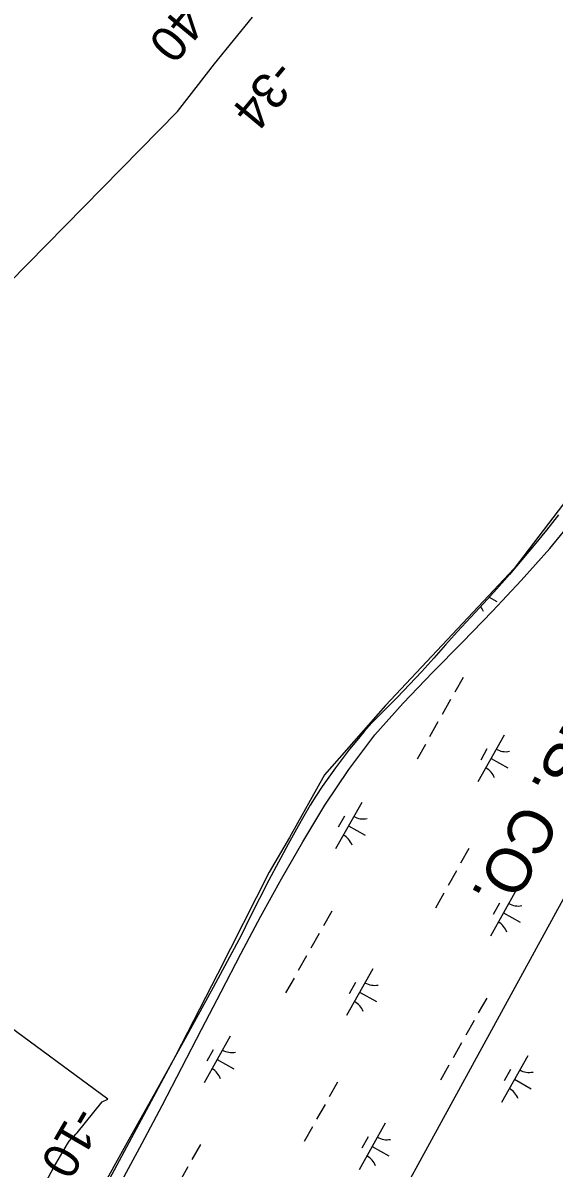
# Model space of a CAD drawing. Extents: x 3913936 to 3933962, y 195330 to 217741.
# Drawn here: x 3928414 to 3928911, y 209094 to 210166 of the extents above; entities that cross this region are included whole.
import ezdxf

# ---------------------------------------------------------------- set-up
doc = ezdxf.new("R2010")
doc.units = 0
for name, color, linetype in [('V-RIVR-EDGE', 7, 'Continuous'), ('V-RIVR-RANG', 7, 'Continuous'), ('V-ROAD-CNTR', 7, 'Continuous'), ('V-RRAP-FSHR', 7, 'Continuous'), ('V-TOPO-DPTH', 7, 'Continuous'), ('V-TOPO-MINR', 7, 'Continuous'), ('V-UTIL-IDEN', 7, 'Continuous'), ('V-UTIL-LINE', 7, 'Continuous'), ('V-WETL-SWMP', 7, 'Continuous')]:
    doc.layers.add(name, color=color, linetype=linetype)

msp = doc.modelspace()

# ---------------------------------------------------------------- linework, layer by layer
at = {"layer": 'V-RIVR-EDGE'}
msp.add_lwpolyline([(3929304.7, 210212.7), (3929233.9, 210122.8), (3929148.5, 210013.9), (3929065.4, 209907.2), (3928873.3, 209655.5), (3928753.1, 209527.4), (3928695.8, 209462.3), (3928663.2, 209403.9), (3928644.1, 209371.3), (3928595.8, 209275.8), (3928556.5, 209199.4), (3928450.9, 209002.8)], dxfattribs=at)
at = {"layer": 'V-ROAD-CNTR'}
msp.add_spline([(3928525.9, 208199.6), (3928663.5, 208448.7), (3928729.3, 208575.7), (3928772.5, 208644.8), (3928793, 208671.2), (3928813.2, 208686), (3928850, 208702.1), (3928901.4, 208723.3), (3928941.2, 208746.5), (3928980.6, 208763.6), (3929011.7, 208780.2), (3929053.1, 208788.8), (3929116.6, 208799.7), (3929152.6, 208808.4), (3929198.1, 208822), (3929228.3, 208840.3), (3929280.5, 208872.7), (3929342.1, 208906.6), (3929394.3, 208930.8), (3929439, 208947.7), (3929467.8, 208956.8), (3929496.7, 208976.4), (3929523.6, 209009.7), (3929552.1, 209061.3), (3929562.8, 209097.6), (3929549.9, 209122.5), (3929531.6, 209153.6), (3929490.5, 209225.5), (3929461.6, 209289.1), (3929459.6, 209329.4)], degree=3, dxfattribs=at)
at = {"layer": 'V-RRAP-FSHR'}
msp.add_lwpolyline([(3928506.2, 209082.3), (3928525.1, 209117.5), (3928543.9, 209152.9), (3928562.3, 209188.4), (3928580.7, 209223.9), (3928599.1, 209259.4), (3928617.6, 209294.9), (3928636.3, 209330.2), (3928655.6, 209365.2), (3928675.7, 209399.8), (3928696.3, 209434.1), (3928718.6, 209467.3), (3928742.9, 209499.9), (3928769.4, 209529.4), (3928796.9, 209558.3), (3928825, 209586.5), (3928853.1, 209615.6), (3928880.1, 209644.5), (3928906.8, 209674.3), (3928932.4, 209705.5)], dxfattribs=at)
at = {"layer": 'V-TOPO-DPTH'}
msp.add_line((3928493.2, 209158.7), (3928344.2, 209268.4), dxfattribs=at)
for points in [[(3927068.2, 208144.7), (3927123.5, 208236.7), (3927179.7, 208328.3), (3927348.6, 208600), (3927359.4, 208617.2), (3927370.5, 208634.2), (3927381.8, 208651.2), (3927393.2, 208668), (3927780.5, 209227.3), (3927802.6, 209259), (3927824.8, 209290.6), (3927847.3, 209322), (3927869.9, 209353.4), (3927910.8, 209409.7), (3927913.1, 209412.8), (3927915.4, 209415.9), (3927917.8, 209419), (3927920.1, 209422.1), (3927962.4, 209477), (3928558.3, 210083.6), (3928575.6, 210105.9), (3928593, 210128), (3928610.7, 210149.9), (3928628.4, 210171.7)], [(3928435.2, 209081.8), (3928442.3, 209094.4), (3928455.3, 209117.1), (3928456.8, 209119.3), (3928459.2, 209121.8), (3928461.2, 209123.8), (3928463.2, 209125.9), (3928463.8, 209126.6), (3928464.4, 209127.3), (3928487.7, 209156.4), (3928493.2, 209158.7)]]:
    msp.add_lwpolyline(points, dxfattribs=at)
at = {"layer": 'V-TOPO-MINR'}
for points in [[(3927068.2, 208144.7), (3927123.5, 208236.7), (3927179.7, 208328.3), (3927348.6, 208600), (3927359.4, 208617.2), (3927370.5, 208634.2), (3927381.8, 208651.2), (3927393.2, 208668), (3927780.5, 209227.3), (3927802.6, 209259), (3927824.8, 209290.6), (3927847.3, 209322), (3927869.9, 209353.4), (3927910.8, 209409.7), (3927913.1, 209412.8), (3927915.4, 209415.9), (3927917.8, 209419), (3927920.1, 209422.1), (3927962.4, 209477), (3928558.3, 210083.6), (3928575.6, 210105.9), (3928593, 210128), (3928610.7, 210149.9), (3928628.4, 210171.7)], [(3928435.2, 209081.8), (3928442.3, 209094.4), (3928455.3, 209117.1), (3928456.8, 209119.3), (3928459.2, 209121.8), (3928461.2, 209123.8), (3928463.2, 209125.9), (3928463.8, 209126.6), (3928464.4, 209127.3), (3928487.7, 209156.4), (3928493.2, 209158.7)]]:
    msp.add_lwpolyline(points, dxfattribs=at)
at = {"layer": 'V-UTIL-LINE'}
msp.add_lwpolyline([(3928017.7, 207698.3), (3929347.6, 210129), (3930421.7, 211210.3)], dxfattribs=at)
at = {"layer": 'V-WETL-SWMP'}
for p, q in [((3928850, 209628.7), (3928857.1, 209624.7)), ((3928825.6, 209553.7), (3928817.8, 209539.8)), ((3928813.9, 209532.8), (3928806, 209518.8)), ((3928802.1, 209511.9), (3928794.3, 209497.9)), ((3928864, 209499.5), (3928839.5, 209455.9)), ((3928790.3, 209490.9), (3928782.5, 209477)), ((3928848, 209486.7), (3928842.1, 209476.3)), ((3928851.8, 209477.7), (3928867.5, 209468.9)), ((3928730.7, 209436.5), (3928706.2, 209393)), ((3928714.6, 209423.8), (3928708.8, 209413.3)), ((3928718.4, 209414.8), (3928734.1, 209405.9)), ((3928831.1, 209393.5), (3928823.2, 209379.6)), ((3928819.3, 209372.6), (3928811.5, 209358.7)), ((3928875.7, 209355), (3928851.2, 209311.5)), ((3928807.6, 209351.7), (3928799.7, 209337.7)), ((3928859.6, 209342.3), (3928853.7, 209331.8)), ((3928702.7, 209334.9), (3928694.8, 209321)), ((3928863.4, 209333.2), (3928879.1, 209324.4)), ((3928690.9, 209314), (3928683.1, 209300.1)), ((3928679.1, 209293.1), (3928671.3, 209279.2)), ((3928741.1, 209280.8), (3928716.6, 209237.2)), ((3928667.4, 209272.2), (3928659.5, 209258.2)), ((3928725, 209268), (3928719.1, 209257.5)), ((3928728.8, 209259), (3928744.5, 209250.1)), ((3928847.7, 209253.4), (3928839.8, 209239.5)), ((3928835.9, 209232.5), (3928828.1, 209218.6)), ((3928607.7, 209217.8), (3928583.2, 209174.2)), ((3928591.7, 209205), (3928585.8, 209194.5)), ((3928824.1, 209211.6), (3928816.3, 209197.6)), ((3928595.4, 209196), (3928611.1, 209187.2)), ((3928886.1, 209199.2), (3928861.6, 209155.7)), ((3928812.4, 209190.7), (3928804.5, 209176.7)), ((3928870, 209186.5), (3928864.1, 209176)), ((3928708.1, 209174.8), (3928700.3, 209160.8)), ((3928873.8, 209177.4), (3928889.5, 209168.6)), ((3928696.4, 209153.8), (3928688.5, 209139.9)), ((3928684.6, 209132.9), (3928676.8, 209119)), ((3928752.7, 209136.3), (3928728.2, 209092.7)), ((3928736.7, 209123.5), (3928730.8, 209113)), ((3928579.7, 209116.2), (3928571.8, 209102.2)), ((3928740.4, 209114.5), (3928756.1, 209105.7)), ((3928567.9, 209095.3), (3928560.1, 209081.3))]:
    msp.add_line(p, q, dxfattribs=at)
msp.add_lwpolyline([(3928914.9, 209705.7), (3928903.7, 209691.6), (3928892.3, 209677.6), (3928880.7, 209663.7), (3928869, 209650), (3928857.1, 209636.5), (3928845, 209623.1), (3928832.7, 209609.8), (3928820.3, 209596.7), (3928809.3, 209584.1), (3928798.2, 209571.5), (3928786.9, 209559.2), (3928775.5, 209546.9), (3928763.9, 209534.8), (3928752.2, 209522.9), (3928740.3, 209511.1), (3928733.1, 209503), (3928726.1, 209494.7), (3928719.2, 209486.4), (3928712.6, 209477.8), (3928706.1, 209469.1), (3928699.8, 209460.3), (3928693.7, 209451.4), (3928687.8, 209442.3), (3928682.4, 209434.1), (3928676.6, 209423.8), (3928671.3, 209414.3), (3928661.9, 209397.6), (3928652.7, 209380.7), (3928643.7, 209363.7), (3928634.9, 209346.6), (3928626.4, 209329.4), (3928618, 209312.1), (3928591.6, 209263.4), (3928565.1, 209214.9), (3928538.3, 209166.5), (3928511.3, 209118.1), (3928484.2, 209069.9)], dxfattribs=at)
for centre, start, end in [((3928828.1, 209609.3), 19.8861, 37.0883), ((3928865.5, 209501.7), 239.8861, 281.4297), ((3928838.5, 209453.5), 19.8861, 61.4297), ((3928732.2, 209438.7), 239.8861, 281.4297), ((3928705.1, 209390.6), 19.8861, 61.4297), ((3928877.2, 209357.2), 239.8861, 281.4297), ((3928850.1, 209309.1), 19.8861, 61.4297), ((3928742.6, 209282.9), 239.8861, 281.4297), ((3928715.5, 209234.8), 19.8861, 61.4297), ((3928609.2, 209220), 239.8861, 281.4297), ((3928582.1, 209171.8), 19.8861, 61.4297), ((3928887.6, 209201.4), 239.8861, 281.4297), ((3928860.5, 209153.3), 19.8861, 61.4297), ((3928754.2, 209138.4), 239.8861, 281.4297), ((3928727.1, 209090.3), 19.8861, 61.4297)]:
    msp.add_arc(centre, 17.6, start, end, dxfattribs=at)

# ---------------------------------------------------------------- texts
at = {"layer": 'V-RIVR-RANG'}
for s, rotation, p in [('-40', 230.3643, (3928570.8, 210197.7)), ('-34', 230.3643, (3928649.2, 210134.5)), ('-10', 240.0183, (3928461.4, 209154.5))]:
    msp.add_text(s, height=33.5, rotation=rotation, dxfattribs=at).set_placement(p)
at = {"layer": 'V-UTIL-IDEN'}
msp.add_text('TENN. GAS TRANS. CO.', height=42, rotation=241.2836, dxfattribs=at).set_placement((3929139.6, 209911.5))

doc.saveas('drawing.dxf')
